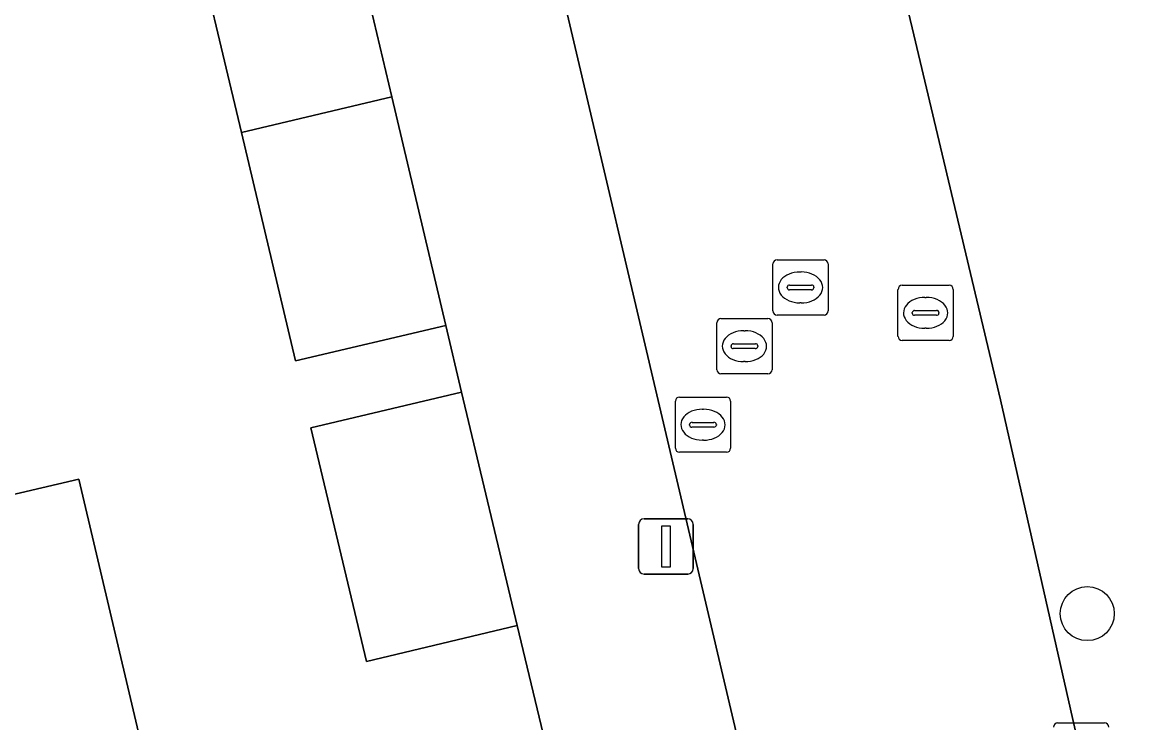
# Model space of a CAD drawing. Extents: x 158031 to 159244, y 380104 to 381214.
# Drawn here: x 159064.63 to 159084.65, y 380533.49 to 380546.19 of the extents above; entities that cross this region are included whole.
import ezdxf

# ---------------------------------------------------------------- set-up
doc = ezdxf.new("R2010")
doc.units = 0
for name, color, linetype in [('IMGEO_Boom', 7, 'Continuous'), ('IMGEO_Erf', 7, 'Continuous'), ('IMGEO_Kolk', 7, 'Continuous'), ('IMGEO_Lichtmast', 7, 'Continuous'), ('IMGEO_Pand', 7, 'Continuous'), ('IMGEO_Rijbaan_lokaal_open', 7, 'Continuous'), ('IMGEO_Rioolput', 7, 'Continuous'), ('IMGEO_Voetpad_open', 7, 'Continuous')]:
    doc.layers.add(name, color=color, linetype=linetype)

msp = doc.modelspace()

# ---------------------------------------------------------------- linework, layer by layer
at = {"layer": 'IMGEO_Boom'}
msp.add_circle((159083.929, 380535.47), 0.489, dxfattribs=at)
at = {"layer": 'IMGEO_Erf'}
msp.add_lwpolyline([(159060.374, 380547.848), (159061.624, 380542.55), (159062.873, 380537.252), (159065.661, 380537.909), (159066.943, 380532.472), (159069.884, 380533.166), (159071.23, 380527.715), (159072.418, 380528.008), (159072.501, 380527.672), (159075.268, 380528.308), (159073.599, 380535.253), (159070.875, 380534.604), (159069.867, 380538.835), (159072.591, 380539.484), (159072.312, 380540.694), (159069.587, 380540.049), (159068.607, 380544.19), (159067.627, 380548.331)], dxfattribs=at)
at = {"layer": 'IMGEO_Kolk'}
msp.add_line((159083.392, 380533.489), (159084.244, 380533.489), dxfattribs=at)
msp.add_lwpolyline([(159083.392, 380533.489), (159084.244, 380533.489)], dxfattribs=at)
for centre, start, end in [((159083.394, 380533.413), 91.552, 178.448), ((159083.394, 380533.413), 91.552, 178.448), ((159084.242, 380533.413), 1.552, 88.448), ((159084.242, 380533.413), 1.552, 88.448)]:
    msp.add_arc(centre, 0.0765, start, end, dxfattribs=at)
at = {"layer": 'IMGEO_Lichtmast'}
for p, q in [((159075.802, 380536.287), (159075.802, 380537.087)), ((159075.802, 380537.087), (159075.802, 380536.287)), ((159075.902, 380537.187), (159076.692, 380537.187)), ((159076.692, 380537.187), (159075.902, 380537.187)), ((159076.792, 380537.087), (159076.792, 380536.287)), ((159076.792, 380536.287), (159076.792, 380537.087)), ((159076.692, 380536.187), (159075.902, 380536.187)), ((159075.902, 380536.187), (159076.692, 380536.187))]:
    msp.add_line(p, q, dxfattribs=at)
msp.add_lwpolyline([(159076.222, 380537.062), (159076.372, 380537.062), (159076.372, 380536.312), (159076.222, 380536.312), (159076.222, 380537.062)], dxfattribs=at)
for centre, start, end in [((159075.902, 380537.087), 90, 180), ((159075.902, 380537.087), 90, 180), ((159076.692, 380537.087), 0, 90), ((159076.692, 380537.087), 360, 90), ((159075.902, 380536.287), 180, 270), ((159075.902, 380536.287), 180, 270), ((159076.692, 380536.287), 270, 0), ((159076.692, 380536.287), 270, 0)]:
    msp.add_arc(centre, 0.1, start, end, dxfattribs=at)
at = {"layer": 'IMGEO_Pand'}
for points in [[(159071.332, 380544.835), (159070.352, 380548.976), (159067.627, 380548.331), (159068.607, 380544.19)], [(159071.332, 380544.835), (159068.607, 380544.19), (159069.587, 380540.049), (159072.312, 380540.694)], [(159072.591, 380539.484), (159069.867, 380538.835), (159070.875, 380534.604), (159073.599, 380535.253)], [(159057.623, 380532.644), (159058.905, 380527.208), (159061.757, 380527.88), (159064.732, 380528.582), (159063.979, 380531.773), (159066.943, 380532.472), (159065.661, 380537.909), (159062.873, 380537.252), (159059.872, 380536.545), (159060.624, 380533.352)]]:
    msp.add_lwpolyline(points, close=True, dxfattribs=at)
at = {"layer": 'IMGEO_Rijbaan_lokaal_open'}
msp.add_lwpolyline([(159082.358, 380539.346), (159080.785, 380545.957), (159078.519, 380555.471), (159072.688, 380554.086), (159078.094, 380531.086), (159083.929, 380532.406)], close=True, dxfattribs=at)
at = {"layer": 'IMGEO_Rioolput'}
for p, q in [((159078.309, 380541.882), (159079.161, 380541.882)), ((159078.234, 380540.956), (159078.234, 380541.808)), ((159078.722, 380541.662), (159078.747, 380541.662)), ((159079.235, 380541.808), (159079.235, 380540.956)), ((159078.536, 380541.425), (159078.934, 380541.425)), ((159080.575, 380541.421), (159081.427, 380541.421)), ((159078.493, 380541.376), (159078.493, 380541.388)), ((159078.931, 380541.339), (159078.533, 380541.339)), ((159078.977, 380541.388), (159078.977, 380541.376)), ((159080.5, 380540.495), (159080.5, 380541.347)), ((159081.501, 380541.347), (159081.501, 380540.495)), ((159078.745, 380541.102), (159078.72, 380541.102)), ((159080.988, 380541.201), (159081.013, 380541.201)), ((159077.293, 380540.817), (159078.145, 380540.817)), ((159079.161, 380540.882), (159078.309, 380540.882)), ((159080.759, 380540.915), (159080.759, 380540.927)), ((159081.197, 380540.878), (159080.799, 380540.878)), ((159080.802, 380540.964), (159081.2, 380540.964)), ((159081.243, 380540.927), (159081.243, 380540.915)), ((159077.218, 380539.891), (159077.218, 380540.743)), ((159078.219, 380540.743), (159078.219, 380539.891)), ((159081.011, 380540.641), (159080.986, 380540.641)), ((159077.706, 380540.597), (159077.731, 380540.597)), ((159081.427, 380540.421), (159080.575, 380540.421)), ((159077.477, 380540.311), (159077.477, 380540.323)), ((159077.915, 380540.274), (159077.517, 380540.274)), ((159077.52, 380540.36), (159077.918, 380540.36)), ((159077.961, 380540.323), (159077.961, 380540.311)), ((159077.729, 380540.037), (159077.704, 380540.037)), ((159078.145, 380539.817), (159077.293, 380539.817)), ((159076.467, 380538.468), (159076.467, 380539.32)), ((159076.542, 380539.394), (159077.394, 380539.394)), ((159077.468, 380539.32), (159077.468, 380538.468)), ((159076.955, 380539.174), (159076.98, 380539.174)), ((159076.726, 380538.888), (159076.726, 380538.9)), ((159077.164, 380538.851), (159076.766, 380538.851)), ((159076.769, 380538.937), (159077.167, 380538.937)), ((159077.21, 380538.9), (159077.21, 380538.888)), ((159076.978, 380538.614), (159076.953, 380538.614)), ((159077.394, 380538.394), (159076.542, 380538.394))]:
    msp.add_line(p, q, dxfattribs=at)
for points in [[(159078.309, 380541.882), (159079.161, 380541.882)], [(159078.234, 380540.956), (159078.234, 380541.808)], [(159079.235, 380541.808), (159079.235, 380540.956)], [(159080.575, 380541.421), (159081.427, 380541.421)], [(159080.5, 380540.495), (159080.5, 380541.347)], [(159081.501, 380541.347), (159081.501, 380540.495)], [(159077.293, 380540.817), (159078.145, 380540.817)], [(159079.161, 380540.882), (159078.309, 380540.882)], [(159077.218, 380539.891), (159077.218, 380540.743)], [(159078.219, 380540.743), (159078.219, 380539.891)], [(159081.427, 380540.421), (159080.575, 380540.421)], [(159078.145, 380539.817), (159077.293, 380539.817)], [(159076.467, 380538.468), (159076.467, 380539.32)], [(159076.542, 380539.394), (159077.394, 380539.394)], [(159077.468, 380539.32), (159077.468, 380538.468)], [(159077.394, 380538.394), (159076.542, 380538.394)]]:
    msp.add_lwpolyline(points, dxfattribs=at)
for centre, radius, start, end in [((159078.311, 380541.806), 0.0765, 91.552, 178.448), ((159078.311, 380541.806), 0.0765, 91.552, 178.448), ((159079.159, 380541.806), 0.0765, 1.552, 88.448), ((159079.159, 380541.806), 0.0765, 1.552, 88.448), ((159078.533, 380541.385), 0.0403, 85.8775, 175.7526), ((159078.938, 380541.387), 0.0386, 1.7309, 96.639), ((159080.577, 380541.345), 0.0765, 91.552, 178.448), ((159080.577, 380541.345), 0.0765, 91.552, 178.448), ((159081.425, 380541.345), 0.0765, 1.552, 88.448), ((159081.425, 380541.345), 0.0765, 1.552, 88.448), ((159078.53, 380541.375), 0.0366, 178.938, 274.7102), ((159078.934, 380541.382), 0.043, 264.8664, 352.4533), ((159077.295, 380540.741), 0.0765, 91.552, 178.448), ((159077.295, 380540.741), 0.0765, 91.552, 178.448), ((159078.143, 380540.741), 0.0765, 1.552, 88.448), ((159078.143, 380540.741), 0.0765, 1.552, 88.448), ((159078.311, 380540.958), 0.0765, 181.552, 268.448), ((159078.311, 380540.958), 0.0765, 181.552, 268.448), ((159079.159, 380540.958), 0.0765, 271.552, 358.448), ((159079.159, 380540.958), 0.0765, 271.552, 358.448), ((159080.799, 380540.924), 0.0403, 85.8775, 175.7526), ((159080.796, 380540.914), 0.0366, 178.938, 274.7102), ((159081.2, 380540.921), 0.043, 264.8664, 352.4533), ((159081.204, 380540.926), 0.0386, 1.7309, 96.639), ((159080.577, 380540.497), 0.0765, 181.552, 268.448), ((159080.577, 380540.497), 0.0765, 181.552, 268.448), ((159081.425, 380540.497), 0.0765, 271.552, 358.448), ((159081.425, 380540.497), 0.0765, 271.552, 358.448), ((159077.517, 380540.32), 0.0403, 85.8775, 175.7526), ((159077.514, 380540.31), 0.0366, 178.938, 274.7102), ((159077.918, 380540.317), 0.043, 264.8664, 352.4533), ((159077.922, 380540.322), 0.0386, 1.7309, 96.639), ((159077.295, 380539.893), 0.0765, 181.552, 268.448), ((159077.295, 380539.893), 0.0765, 181.552, 268.448), ((159078.143, 380539.893), 0.0765, 271.552, 358.448), ((159078.143, 380539.893), 0.0765, 271.552, 358.448), ((159076.544, 380539.318), 0.0765, 91.552, 178.448), ((159076.544, 380539.318), 0.0765, 91.552, 178.448), ((159077.392, 380539.318), 0.0765, 1.552, 88.448), ((159077.392, 380539.318), 0.0765, 1.552, 88.448), ((159076.766, 380538.897), 0.0403, 85.8775, 175.7526), ((159076.763, 380538.887), 0.0366, 178.938, 274.7102), ((159077.167, 380538.894), 0.043, 264.8664, 352.4533), ((159077.171, 380538.899), 0.0386, 1.7309, 96.639), ((159076.544, 380538.47), 0.0765, 181.552, 268.448), ((159076.544, 380538.47), 0.0765, 181.552, 268.448), ((159077.392, 380538.47), 0.0765, 271.552, 358.448), ((159077.392, 380538.47), 0.0765, 271.552, 358.448)]:
    msp.add_arc(centre, radius, start, end, dxfattribs=at)
for centre, major_axis, ratio, start_param, end_param in [((159078.721, 380541.382), (-0.387, 0.002), 0.722429, 4.712389, 7.853982), ((159078.746, 380541.382), (-0.39, 0.002), 0.717154, 1.570796, 4.712389), ((159080.987, 380540.921), (-0.387, 0.002), 0.722429, 4.712389, 7.853982), ((159081.012, 380540.921), (-0.39, 0.002), 0.717154, 1.570796, 4.712389), ((159077.705, 380540.317), (-0.387, 0.002), 0.722429, 4.712389, 7.853982), ((159077.73, 380540.317), (-0.39, 0.002), 0.717154, 1.570796, 4.712389), ((159076.954, 380538.894), (-0.387, 0.002), 0.722429, 4.712389, 7.853982), ((159076.979, 380538.894), (-0.39, 0.002), 0.717154, 1.570796, 4.712389)]:
    msp.add_ellipse(centre, major_axis=major_axis, ratio=ratio, start_param=start_param, end_param=end_param, dxfattribs=at)
at = {"layer": 'IMGEO_Voetpad_open'}
for points in [[(159078.094, 380531.086), (159072.688, 380554.086), (159071.581, 380558.721)], [(159078.519, 380555.471), (159080.785, 380545.957), (159082.358, 380539.346), (159083.929, 380532.406), (159088.767, 380533.389), (159087.755, 380537.626), (159087.209, 380540.498), (159086.565, 380543.238), (159085.921, 380545.977), (159085.516, 380547.699)], [(159070.352, 380548.976), (159071.332, 380544.835), (159072.312, 380540.694), (159072.591, 380539.484), (159073.599, 380535.253), (159075.268, 380528.308), (159072.501, 380527.672), (159073.201, 380524.837), (159076.814, 380525.826)]]:
    msp.add_lwpolyline(points, dxfattribs=at)

doc.saveas('drawing.dxf')
